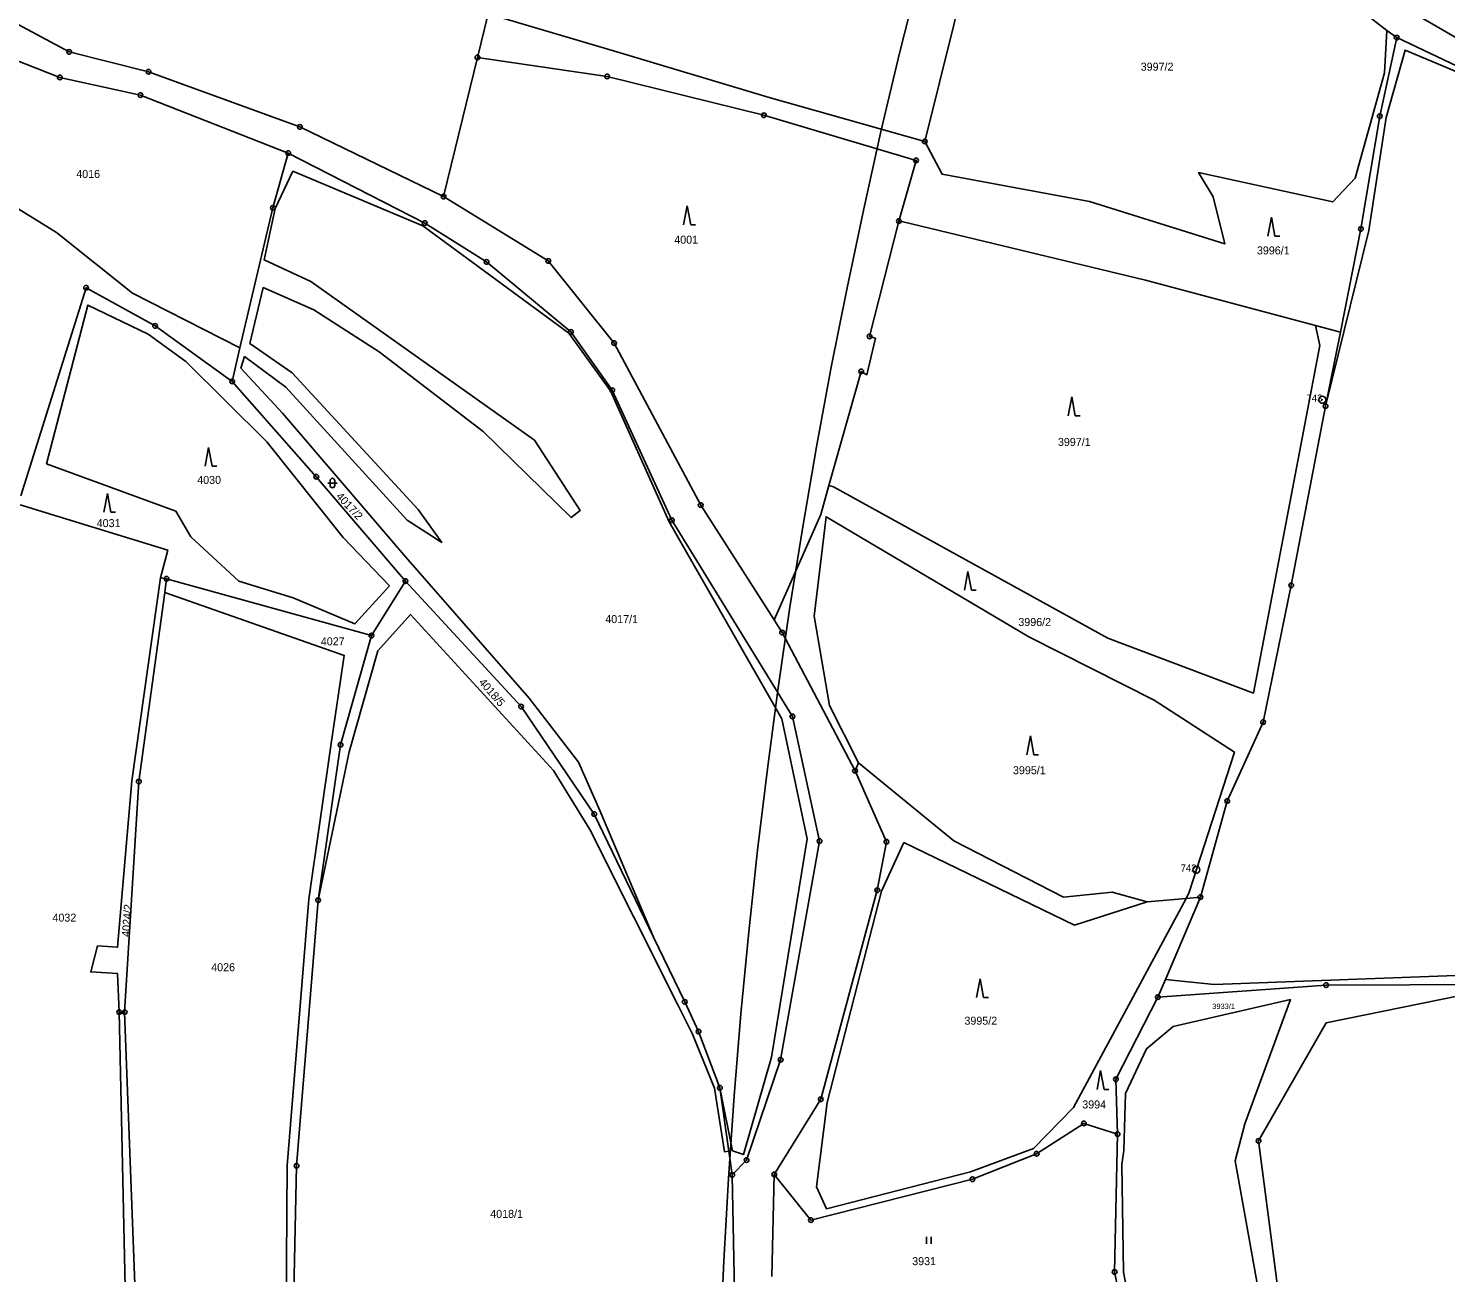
# Model space of a CAD drawing. Extents: x -644096 to -634268, y -1141430 to -1133463.
# Drawn here: x -640207.1 to -639906, y -1136988.4 to -1136724 of the extents above; entities that cross this region are included whole.
import ezdxf

# ---------------------------------------------------------------- set-up
doc = ezdxf.new("R2010")
doc.units = 0
for name, color, linetype in [('_CIVIL_CONSTRUCTION', 7, 'Continuous'), ('spodek_zarez', 7, 'Continuous'), ('svrsek_osa_sjezdy', 7, 'Continuous'), ('svrsek_osa_VRT', 7, 'Continuous'), ('terminal_VRT', 7, 'Continuous')]:
    doc.layers.add(name, color=color, linetype=linetype)

msp = doc.modelspace()

# ---------------------------------------------------------------- linework, layer by layer
at = {"layer": '_CIVIL_CONSTRUCTION'}
for centre, radius in [((-639916.37, -1136725.92), 0.5), ((-639916.37, -1136725.92), 0.0303), ((-640198.41, -1136728.98), 0.5), ((-640198.41, -1136728.98), 0.0303), ((-640111.67, -1136730.15), 0.5), ((-640111.67, -1136730.15), 0.0303), ((-640200.4, -1136734.39), 0.5), ((-640181.53, -1136733.19), 0.5), ((-640181.53, -1136733.19), 0.0303), ((-640084.11, -1136734.19), 0.5), ((-640200.4, -1136734.39), 0.0303), ((-640084.11, -1136734.19), 0.0303), ((-640183.28, -1136738.17), 0.5), ((-640183.28, -1136738.17), 0.0303), ((-640050.8, -1136742.44), 0.5), ((-640050.8, -1136742.44), 0.0303), ((-639919.97, -1136742.65), 0.5), ((-639919.97, -1136742.65), 0.0303), ((-640149.39, -1136744.91), 0.5), ((-640149.39, -1136744.91), 0.0303), ((-640016.63, -1136748.01), 0.5), ((-640016.63, -1136748.01), 0.0303), ((-640151.87, -1136750.47), 0.5), ((-640151.87, -1136750.47), 0.0303), ((-640018.49, -1136752.02), 0.5), ((-640018.49, -1136752.02), 0.0303), ((-640118.87, -1136759.73), 0.5), ((-640118.87, -1136759.73), 0.0303), ((-640155.11, -1136762.09), 0.5), ((-640155.11, -1136762.09), 0.0303), ((-640122.88, -1136765.36), 0.5), ((-640122.88, -1136765.36), 0.0303), ((-640022.12, -1136764.92), 0.5), ((-640022.12, -1136764.92), 0.0303), ((-639923.96, -1136766.6), 0.5), ((-639923.96, -1136766.6), 0.0303), ((-640109.73, -1136773.59), 0.5), ((-640096.62, -1136773.4), 0.5), ((-640109.73, -1136773.59), 0.0303), ((-640096.62, -1136773.4), 0.0303), ((-640194.81, -1136779.09), 0.5), ((-640194.81, -1136779.09), 0.0303), ((-640180.16, -1136787.2), 0.5), ((-640180.16, -1136787.2), 0.0303), ((-640091.82, -1136788.47), 0.5), ((-640091.82, -1136788.47), 0.0303), ((-640082.64, -1136790.86), 0.5), ((-640082.64, -1136790.86), 0.0303), ((-640028.36, -1136789.43), 0.5), ((-640028.36, -1136789.43), 0.0303), ((-640030.14, -1136796.87), 0.5), ((-640030.14, -1136796.87), 0.0303), ((-640163.75, -1136799), 0.5), ((-640163.75, -1136799), 0.0303), ((-640083.04, -1136800.86), 0.5), ((-640083.04, -1136800.86), 0.0303), ((-639932.18, -1136802.9), 0.75), ((-639932.18, -1136802.9), 0.03), ((-639931.48, -1136804.25), 0.5), ((-639931.48, -1136804.25), 0.0303), ((-640145.9, -1136819.25), 0.5), ((-640145.9, -1136819.25), 0.0303), ((-640064.24, -1136825.29), 0.5), ((-640064.24, -1136825.29), 0.0303), ((-640070.34, -1136828.5), 0.5), ((-640070.34, -1136828.5), 0.0303), ((-640177.71, -1136840.92), 0.5), ((-640177.71, -1136840.92), 0.0303), ((-640126.98, -1136841.43), 0.5), ((-640126.98, -1136841.43), 0.0303), ((-639938.77, -1136842.33), 0.5), ((-639938.77, -1136842.33), 0.0303), ((-640134.19, -1136853), 0.5), ((-640134.19, -1136853), 0.0303), ((-640046.93, -1136852.37), 0.5), ((-640046.93, -1136852.37), 0.0303), ((-640102.41, -1136868.08), 0.5), ((-640102.41, -1136868.08), 0.0303), ((-640044.74, -1136870.19), 0.5), ((-640044.74, -1136870.19), 0.0303), ((-639944.74, -1136871.38), 0.5), ((-639944.74, -1136871.38), 0.0303), ((-640140.75, -1136876.22), 0.5), ((-640140.75, -1136876.22), 0.0303), ((-640031.45, -1136881.74), 0.5), ((-640183.61, -1136884.04), 0.5), ((-640183.61, -1136884.04), 0.0303), ((-640031.45, -1136881.74), 0.0303), ((-640086.86, -1136890.94), 0.5), ((-639952.37, -1136888.16), 0.5), ((-639952.37, -1136888.16), 0.0303), ((-640086.86, -1136890.94), 0.0303), ((-640038.98, -1136896.68), 0.5), ((-640024.79, -1136896.83), 0.5), ((-640038.98, -1136896.68), 0.0303), ((-640024.79, -1136896.83), 0.0303), ((-639958.92, -1136902.77), 0.75), ((-639958.92, -1136902.77), 0.03), ((-640026.71, -1136907.13), 0.5), ((-640026.71, -1136907.13), 0.0303), ((-639958.07, -1136908.57), 0.5), ((-639958.07, -1136908.57), 0.0303), ((-640145.51, -1136909.24), 0.5), ((-640145.51, -1136909.24), 0.0303), ((-639967.09, -1136929.83), 0.5), ((-639931.36, -1136927.29), 0.5), ((-639931.36, -1136927.29), 0.0303), ((-640187.78, -1136933), 0.5), ((-640186.62, -1136933), 0.5), ((-640067.61, -1136930.84), 0.5), ((-640067.61, -1136930.84), 0.0303), ((-639967.09, -1136929.83), 0.0303), ((-640187.78, -1136933), 0.0303), ((-640186.62, -1136933), 0.0303), ((-640064.68, -1136937.14), 0.5), ((-640064.68, -1136937.14), 0.0303), ((-640047.25, -1136943.14), 0.5), ((-640047.25, -1136943.14), 0.0303), ((-639976.01, -1136947.3), 0.5), ((-639976.01, -1136947.3), 0.0303), ((-640060.17, -1136949.11), 0.5), ((-640060.17, -1136949.11), 0.0303), ((-640038.73, -1136951.54), 0.5), ((-640038.73, -1136951.54), 0.0303), ((-639982.82, -1136956.66), 0.5), ((-639982.82, -1136956.66), 0.0303), ((-639975.68, -1136958.95), 0.5), ((-639975.68, -1136958.95), 0.0303), ((-639992.86, -1136963.12), 0.5), ((-639945.71, -1136960.38), 0.5), ((-639945.71, -1136960.38), 0.0303), ((-640150.1, -1136965.68), 0.5), ((-640150.1, -1136965.68), 0.0303), ((-640054.49, -1136964.45), 0.5), ((-640054.49, -1136964.45), 0.0303), ((-639992.86, -1136963.12), 0.0303), ((-640057.54, -1136967.63), 0.5), ((-640057.54, -1136967.63), 0.0303), ((-640048.6, -1136967.5), 0.5), ((-640048.6, -1136967.5), 0.0303), ((-640006.5, -1136968.52), 0.5), ((-640006.5, -1136968.52), 0.0303), ((-640040.81, -1136977.22), 0.5), ((-640040.81, -1136977.22), 0.0303), ((-639976.29, -1136988.24), 0.5), ((-639976.29, -1136988.24), 0.0303)]:
    msp.add_circle(centre, radius, dxfattribs=at)
at = {"layer": 'spodek_zarez'}
msp.add_circle((-638683.07, -1137056.85), 1378.08, dxfattribs=at)
at = {"layer": 'svrsek_osa_sjezdy'}
for p, q in [((-640067.11, -1136761.69), (-640067.86, -1136765.69)), ((-640066.36, -1136765.69), (-640067.11, -1136761.69)), ((-639942.98, -1136764.13), (-639943.73, -1136768.13)), ((-639942.23, -1136768.13), (-639942.98, -1136764.13)), ((-640066.36, -1136765.69), (-640065.36, -1136765.69)), ((-639942.23, -1136768.13), (-639941.23, -1136768.13)), ((-639985.4, -1136802.28), (-639986.15, -1136806.28)), ((-639984.65, -1136806.28), (-639985.4, -1136802.28)), ((-639984.65, -1136806.28), (-639983.65, -1136806.28)), ((-640168.79, -1136813.01), (-640169.54, -1136817.01)), ((-640168.04, -1136817.01), (-640168.79, -1136813.01)), ((-640168.04, -1136817.01), (-640167.04, -1136817.01)), ((-640143.49, -1136820.59), (-640141.49, -1136820.59)), ((-640142.99, -1136820.09), (-640142.99, -1136821.09)), ((-640141.99, -1136821.09), (-640141.99, -1136820.09)), ((-640190.29, -1136822.79), (-640191.04, -1136826.79)), ((-640189.54, -1136826.79), (-640190.29, -1136822.79)), ((-640189.54, -1136826.79), (-640188.54, -1136826.79)), ((-640007.45, -1136839.38), (-640008.2, -1136843.38)), ((-640006.7, -1136843.38), (-640007.45, -1136839.38)), ((-640006.7, -1136843.38), (-640005.7, -1136843.38)), ((-639994.19, -1136874.33), (-639994.94, -1136878.33)), ((-639993.44, -1136878.33), (-639994.19, -1136874.33)), ((-639993.44, -1136878.33), (-639992.44, -1136878.33)), ((-640004.87, -1136925.94), (-640005.62, -1136929.94)), ((-640004.12, -1136929.94), (-640004.87, -1136925.94)), ((-640004.12, -1136929.94), (-640003.12, -1136929.94)), ((-639979.27, -1136945.46), (-639980.02, -1136949.46)), ((-639978.52, -1136949.46), (-639979.27, -1136945.46)), ((-639978.52, -1136949.46), (-639977.52, -1136949.46)), ((-640016.26, -1136982.24), (-640016.26, -1136980.74)), ((-640015.26, -1136982.24), (-640015.26, -1136980.74))]:
    msp.add_line(p, q, dxfattribs=at)
for centre, start, end in [((-640142.49, -1136820.09), 0, 180), ((-640142.49, -1136821.09), 180, 359.9879)]:
    msp.add_arc(centre, 0.5, start, end, dxfattribs=at)
at = {"layer": 'terminal_VRT'}
for p, q in [((-640109.41, -1136720.88), (-640111.67, -1136730.15)), ((-639916.37, -1136725.92), (-639918.46, -1136724.46)), ((-640111.67, -1136730.15), (-640118.87, -1136759.73)), ((-639933.61, -1136787.1), (-639928.33, -1136788.5)), ((-639931.48, -1136804.25), (-639928.33, -1136788.5)), ((-640163.75, -1136799), (-640162.12, -1136791.83)), ((-640178.99, -1136840.74), (-640177.71, -1136840.92)), ((-640177.71, -1136840.92), (-640178.11, -1136843.82)), ((-640134.19, -1136853), (-640177.71, -1136840.92)), ((-640126.98, -1136841.43), (-640134.19, -1136853)), ((-640030.69, -1136880.07), (-640031.45, -1136881.74)), ((-639965.51, -1136926.12), (-639958.07, -1136908.57)), ((-639958.07, -1136908.57), (-639961.12, -1136908.85)), ((-639969.36, -1136909.61), (-639961.12, -1136908.85)), ((-639967.09, -1136929.83), (-639965.51, -1136926.12)), ((-640186.62, -1136933), (-640187.78, -1136933)), ((-640060.17, -1136949.11), (-640058.26, -1136962.58)), ((-640058.26, -1136962.58), (-640057.54, -1136967.63)), ((-640048.6, -1136967.5), (-640049.11, -1136989.21))]:
    msp.add_line(p, q, dxfattribs=at)
for points in [[(-640315.78, -1136646.28), (-640302.65, -1136660.71), (-640287.65, -1136672.23), (-640241.61, -1136705.47), (-640216.35, -1136719.38), (-640198.41, -1136728.98), (-640181.53, -1136733.19), (-640149.39, -1136744.91), (-640118.87, -1136759.73)], [(-640003.23, -1136695.65), (-640004.11, -1136697.49), (-640016.63, -1136748.01)], [(-639918.46, -1136724.46), (-639931.74, -1136714.12), (-639946.3, -1136707.48), (-639973.49, -1136699.3), (-640003.23, -1136695.65)], [(-640016.63, -1136748.01), (-640049.69, -1136738.7), (-640082.77, -1136728.75), (-640109.41, -1136720.88)], [(-639794.96, -1136748.56), (-639816.59, -1136751.27), (-639828.83, -1136751.12), (-639860.6, -1136740.33), (-639893.31, -1136732.01), (-639914.19, -1136719.88)], [(-639918.46, -1136724.46), (-639918.98, -1136733.44), (-639925.19, -1136755.78), (-639929.95, -1136760.83), (-639958.44, -1136754.63), (-639955.33, -1136759.78), (-639952.89, -1136769.79), (-639981.66, -1136760.8), (-640012.97, -1136754.96), (-640016.63, -1136748.01)], [(-640162.12, -1136791.83), (-640184.93, -1136780.28), (-640201.1, -1136767.33), (-640220.72, -1136755.26), (-640222.93, -1136748.86), (-640222.37, -1136740.42), (-640217.9, -1136727.52)], [(-640151.87, -1136750.47), (-640183.28, -1136738.17), (-640200.4, -1136734.39), (-640217.9, -1136727.52)], [(-639928.33, -1136788.5), (-639923.96, -1136766.6), (-639919.97, -1136742.65), (-639916.37, -1136725.92)], [(-639916.37, -1136725.92), (-639894.89, -1136736.13), (-639861.67, -1136744.96)], [(-640111.67, -1136730.15), (-640084.11, -1136734.19), (-640050.8, -1136742.44), (-640018.49, -1136752.02), (-640022.12, -1136764.92)], [(-639862.04, -1136746.21), (-639895.13, -1136736.79), (-639914.58, -1136728.58), (-639918.59, -1136742.91), (-639922.3, -1136766.93), (-639931.48, -1136804.25)], [(-640162.12, -1136791.83), (-640155.11, -1136762.09), (-640151.87, -1136750.47)], [(-640057.54, -1136967.63), (-640054.49, -1136964.45), (-640047.25, -1136943.14), (-640038.98, -1136896.68), (-640044.74, -1136870.19), (-640070.34, -1136828.5), (-640083.04, -1136800.86), (-640091.82, -1136788.47), (-640109.73, -1136773.59), (-640122.88, -1136765.36), (-640151.87, -1136750.47)], [(-640060.17, -1136949.11), (-640057.46, -1136962.47), (-640055.15, -1136963.28), (-640049.16, -1136942.56), (-640041.64, -1136896.22), (-640046.99, -1136870.67), (-640070.94, -1136828.87), (-640083.4, -1136801.03), (-640092.23, -1136788.76), (-640123.25, -1136765.97), (-640150.87, -1136754.34), (-640154.63, -1136762.22), (-640156.97, -1136773.17), (-640147.08, -1136777.77), (-640099.55, -1136811.46), (-640089.87, -1136826.44), (-640091.76, -1136827.95), (-640110.46, -1136809.67), (-640132.54, -1136792.72), (-640146.42, -1136783.81), (-640157.21, -1136779.06), (-640160.02, -1136790.91), (-640151, -1136797.2), (-640124.28, -1136826.19), (-640119.24, -1136833.2), (-640126.6, -1136828.46), (-640152.37, -1136800.19), (-640161.15, -1136793.71), (-640161.93, -1136796.2), (-640153.12, -1136805.77), (-640126.89, -1136836.34), (-640100.69, -1136866.28), (-640090.21, -1136879.91), (-640085.68, -1136890.2), (-640074.25, -1136917.08)], [(-640118.87, -1136759.73), (-640096.62, -1136773.4), (-640082.64, -1136790.86), (-640064.24, -1136825.29), (-640048.65, -1136849.67)], [(-640022.12, -1136764.92), (-640028.36, -1136789.43), (-640027.12, -1136789.82), (-640028.93, -1136797.58), (-640030.14, -1136796.87), (-640037, -1136821.13)], [(-640022.12, -1136764.92), (-640021.25, -1136765.12), (-639969.72, -1136777.5), (-639933.61, -1136787.1)], [(-640208.67, -1136823.28), (-640194.81, -1136779.09), (-640180.16, -1136787.2), (-640163.75, -1136799)], [(-640181.66, -1136788.98), (-640194.46, -1136782.78), (-640203.2, -1136816.51), (-640175.72, -1136826.54), (-640172.55, -1136832.05), (-640162.36, -1136841.42), (-640150.81, -1136845), (-640137.74, -1136850.54), (-640130.37, -1136842.46), (-640140.19, -1136832.19), (-640156.38, -1136811.85), (-640173.65, -1136794.75), (-640181.66, -1136788.98)], [(-639933.61, -1136787.1), (-639932.68, -1136791.4), (-639942.26, -1136841.51), (-639946.81, -1136865.22), (-639977.71, -1136853.54), (-640036.04, -1136821.41), (-640037, -1136821.13)], [(-640163.75, -1136799), (-640145.9, -1136819.25), (-640126.98, -1136841.43)], [(-639958.07, -1136908.57), (-639952.37, -1136888.16), (-639948.36, -1136879.35), (-639944.74, -1136871.38), (-639938.77, -1136842.33), (-639931.48, -1136804.25)], [(-640037, -1136821.13), (-640038.72, -1136827.3), (-640048.65, -1136849.67)], [(-640208.8, -1136825.2), (-640177.48, -1136834.84), (-640178.99, -1136840.74)], [(-639961.12, -1136908.85), (-639960.47, -1136907.55), (-639950.83, -1136877.76), (-639967.9, -1136866.75), (-639994.55, -1136853.3), (-640037.6, -1136827.74), (-640040.1, -1136848.86), (-640036.85, -1136867.86), (-640030.69, -1136880.07)], [(-640187.78, -1136933), (-640188.12, -1136924.84), (-640193.81, -1136924.49), (-640192.37, -1136918.97), (-640188.13, -1136919.23), (-640185.1, -1136883.89), (-640178.99, -1136840.74)], [(-640126.98, -1136841.43), (-640102.41, -1136868.08), (-640086.86, -1136890.94), (-640074.25, -1136917.08)], [(-640178.11, -1136843.82), (-640183.61, -1136884.04), (-640186.62, -1136933)], [(-640153.03, -1137063.3), (-640152.46, -1137023.91), (-640152.3, -1136996.04), (-640152.1, -1136965.58), (-640147.5, -1136909.02), (-640142.73, -1136875.94), (-640139.95, -1136857.21), (-640178.11, -1136843.82)], [(-640058.26, -1136962.58), (-640059.15, -1136962.71), (-640061.27, -1136949.18), (-640065.95, -1136937.73), (-640069.07, -1136931.49), (-640087.8, -1136894.24), (-640095.53, -1136881.67), (-640125.91, -1136848.54), (-640132.82, -1136856.22), (-640138.95, -1136877.72), (-640145.51, -1136909.24)], [(-640048.65, -1136849.67), (-640046.93, -1136852.37), (-640031.45, -1136881.74)], [(-640134.19, -1136853), (-640140.75, -1136876.22), (-640145.51, -1136909.24)], [(-639969.36, -1136909.61), (-639976.79, -1136907.5), (-639987.18, -1136908.57), (-640010.43, -1136896.63), (-640030.69, -1136880.07)], [(-640031.45, -1136881.74), (-640024.79, -1136896.83), (-640026.71, -1136907.13), (-640038.73, -1136951.54), (-640048.6, -1136967.5)], [(-639961.12, -1136908.85), (-639985.01, -1136953.26), (-639993.56, -1136962.03), (-640006.89, -1136966.97), (-640037.51, -1136974.82), (-640039.61, -1136970.16), (-640037.37, -1136952.24), (-640025.83, -1136907.29), (-640021.06, -1136896.99), (-639984.83, -1136914.54), (-639969.36, -1136909.61)], [(-640145.51, -1136909.24), (-640150.1, -1136965.68), (-640150.84, -1136999.05), (-640151.26, -1137023.93), (-640152.04, -1137063.92)], [(-640074.25, -1136917.08), (-640067.61, -1136930.84), (-640064.68, -1136937.14), (-640060.17, -1136949.11)], [(-639965.51, -1136926.12), (-639955.15, -1136927.14), (-639898.14, -1136925), (-639895.81, -1136915.09), (-639893.64, -1136915.4)], [(-639895.84, -1136927.12), (-639931.36, -1136927.29), (-639967.09, -1136929.83)], [(-639925.39, -1137134.65), (-639929.95, -1137094.67), (-639936.64, -1137050.52), (-639939.44, -1137008.6), (-639945.71, -1136960.38), (-639931.32, -1136935.28), (-639898.99, -1136928.73), (-639897.98, -1136942.09)], [(-639967.09, -1136929.83), (-639976.01, -1136947.3), (-639975.68, -1136958.95)], [(-639923.12, -1137166.82), (-639927.5, -1137134.9), (-639932.66, -1137094.98), (-639939.35, -1137050.93), (-639942.75, -1137008.82), (-639950.66, -1136964.59), (-639948.6, -1136956.79), (-639938.96, -1136930.36), (-639963.89, -1136936.06), (-639969.54, -1136940.81), (-639973.98, -1136950.3), (-639974.36, -1136962.46), (-639974.77, -1136965.4), (-639974.44, -1136988.28), (-639971.41, -1137003.85), (-639967.32, -1137036.71), (-639964.31, -1137064.68), (-639959.39, -1137094.2), (-639954.85, -1137128.79), (-639952.92, -1137157.49), (-639952.63, -1137193.97)], [(-640185.85, -1137039.99), (-640185.86, -1137020.65), (-640187.78, -1136933)], [(-640186.62, -1136933), (-640183.36, -1137020.65), (-640183.36, -1137041.89)], [(-639975.68, -1136958.95), (-639982.82, -1136956.66), (-639992.86, -1136963.12), (-640006.5, -1136968.52), (-640040.81, -1136977.22), (-640048.6, -1136967.5)], [(-639972.96, -1137004.06), (-639976.29, -1136988.24), (-639975.68, -1136958.95)], [(-640078.52, -1137182.49), (-640060.99, -1137162.17), (-640056.71, -1137150.4), (-640052.3, -1137132), (-640051.68, -1137097.17), (-640049.62, -1137064.92), (-640051.98, -1137041.4), (-640056.71, -1137010.31), (-640057.54, -1136967.63)]]:
    msp.add_lwpolyline(points, dxfattribs=at)

# ---------------------------------------------------------------- texts
at = {"layer": '_CIVIL_CONSTRUCTION'}
for s, p in [('743', (-639935.52, -1136803.28)), ('742', (-639962.26, -1136903.15))]:
    msp.add_text(s, height=1.5, dxfattribs=at).set_placement(p)
at = {"layer": 'svrsek_osa_VRT'}
for s, height, p in [('3997/2', 1.7, (-639970.75, -1136732.97)), ('4016', 1.7, (-640196.9, -1136755.76)), ('4001', 1.7, (-640069.85, -1136769.73)), ('3996/1', 1.7, (-639946.06, -1136772.01)), ('3997/1', 1.7, (-639988.34, -1136812.71)), ('4030', 1.7, (-640171.2, -1136820.78)), ('4031', 1.7, (-640192.56, -1136829.96)), ('4017/1', 1.7, (-640084.51, -1136850.35)), ('3996/2', 1.7, (-639996.75, -1136850.98)), ('4027', 1.7, (-640144.95, -1136855.08)), ('3995/1', 1.7, (-639997.89, -1136882.47)), ('4032', 1.7, (-640201.96, -1136913.79)), ('4026', 1.7, (-640168.23, -1136924.33)), ('3933/1', 1.14, (-639955.54, -1136932.36)), ('3995/2', 1.7, (-640008.2, -1136935.69)), ('3994', 1.7, (-639983.17, -1136953.49)), ('4018/1', 1.7, (-640108.95, -1136976.74)), ('3931', 1.7, (-640019.3, -1136986.79))]:
    msp.add_text(s, height=height, dxfattribs=at).set_placement(p)
for s, rotation, p in [('4017/2', 313, (-640141.83, -1136823.53)), ('4018/5', 311, (-640111.5, -1136863.01)), ('4024/2', 86, (-640185.54, -1136917.09))]:
    msp.add_text(s, height=1.7, rotation=rotation, dxfattribs=at).set_placement(p)

doc.saveas('drawing.dxf')
